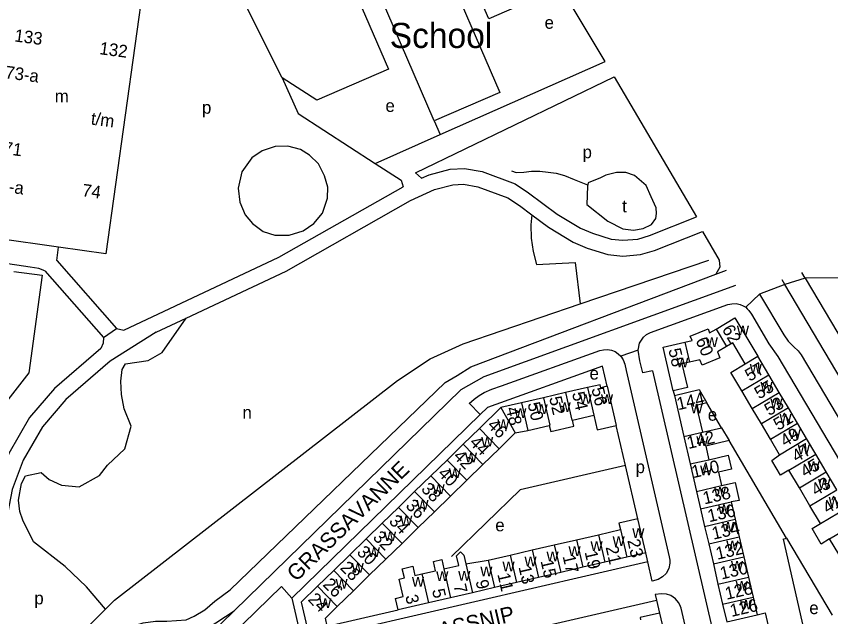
# Model space of a CAD drawing. Extents: x 155696 to 157795, y 382328 to 384028.
# Drawn here: x 156567.7 to 156827.2, y 383515 to 383706.4 of the extents above; entities that cross this region are included whole.
import ezdxf

# ---------------------------------------------------------------- set-up
doc = ezdxf.new("R2010")
doc.units = 0
for name, color, linetype in [('BLT_Basislijn', 7, 'Continuous'), ('BLT_Bebouwing', 7, 'Continuous'), ('BLT_Bebouwing_beschrifting', 7, 'Continuous'), ('BLT_Centroide', 7, 'Continuous'), ('BLT_Huisnummer', 7, 'Continuous'), ('BLT_Huisnummer_ tussenligend', 7, 'Continuous'), ('BLT_Huisnummer_reeks', 7, 'Continuous'), ('BLT_Onderverdeling_panden', 7, 'Continuous'), ('BLT_Straatnaam', 7, 'Continuous'), ('BLT_Vlakafsluiter', 7, 'Continuous')]:
    doc.layers.add(name, color=color, linetype=linetype)

msp = doc.modelspace()

# ---------------------------------------------------------------- linework, layer by layer
at = {"layer": 'BLT_Basislijn'}
for p, q in [((156702.77, 383668.66), (156755.33, 383691.98)), ((156652.41, 383686.74), (156657.51, 383675.34)), ((156758.17, 383687.08), (156784.44, 383642.45)), ((156657.51, 383675.34), (156682, 383659.44)), ((156700.86, 383673.02), (156702.77, 383668.66)), ((156682, 383659.44), (156702.77, 383668.66)), ((156690.3, 383654.11), (156690.91, 383652.06)), ((156580.53, 383628.55), (156581.12, 383632.79)), ((156580.53, 383628.55), (156599.6, 383606.91)), ((156747.36, 383614.71), (156788.34, 383628.64)), ((156576.78, 383625.25), (156595.46, 383604.05)), ((156612.18, 383605.66), (156621.83, 383610.2)), ((156770.41, 383593.43), (156815.79, 383396.96)), ((156777.02, 383587.04), (156777.35, 383585.58)), ((156717.83, 383581.73), (156715.48, 383579.45)), ((156792.4, 383575.25), (156787.71, 383583.16)), ((156761.78, 383563.19), (156758.85, 383576)), ((156813.06, 383540.07), (156794.84, 383571.15)), ((156765.7, 383546.28), (156761.78, 383563.19)), ((156811.98, 383539.73), (156813.06, 383540.07)), ((156811.98, 383539.73), (156820.23, 383503.79)), ((156813.06, 383540.07), (156827.64, 383515.53)), ((156768.88, 383532.5), (156768.21, 383535.42)), ((156655.48, 383520.95), (156658.68, 383507.04)), ((156539.06, 383460.86), (156596.07, 383517.45)), ((156666.76, 383512.04), (156689.3, 383517.19))]:
    msp.add_line(p, q, dxfattribs=at)
for points in [[(156755.33, 383691.98), (156714.14, 383760.65)], [(156696.82, 383654.75), (156694.83, 383656.44), (156758.17, 383687.08)], [(156682, 383659.44), (156690.3, 383654.11)], [(156696.82, 383654.75), (156699.22, 383655.84), (156705.96, 383657.63), (156710.46, 383657.86), (156716.09, 383656.86), (156726.6, 383652.99), (156730.9, 383650.11), (156740.05, 383643.32), (156747.4, 383638.81), (156751.31, 383637.22), (156757.2, 383635.35), (156760.93, 383634.98), (156765.69, 383635.37), (156769.42, 383636.47), (156784.44, 383642.45)], [(156725.44, 383657.15), (156726.98, 383656.6), (156729.41, 383656.73), (156731.85, 383657.03), (156734.46, 383656.96), (156737.1, 383656.74), (156739.72, 383656.33), (156742.37, 383655.59), (156745.43, 383654.37), (156749.68, 383652.68)], [(156599.6, 383606.91), (156601.9, 383606.34), (156651.33, 383629.61), (156690.91, 383652.06)], [(156621.83, 383610.2), (156653.63, 383625.16), (156693.31, 383647.67), (156700.91, 383651.12), (156706.74, 383652.66), (156710.14, 383652.84), (156714.78, 383652.01), (156724.31, 383648.5), (156728.01, 383646.02), (156731.89, 383643.15)], [(156731.89, 383643.15), (156731.62, 383639.87), (156731.76, 383635.69), (156732.39, 383631.37), (156733.47, 383627.26), (156745.71, 383627.91), (156747.36, 383614.71)], [(156731.89, 383643.15), (156737.25, 383639.17), (156745.13, 383634.34), (156749.61, 383632.51), (156756.19, 383630.43), (156760.89, 383629.96), (156766.61, 383630.43), (156771.06, 383631.74), (156786.29, 383637.8)], [(156786.29, 383637.8), (156791.64, 383628.68), (156791.85, 383626.42), (156790.55, 383624.17)], [(156576.78, 383625.25), (156574.89, 383626.01), (156572.05, 383626.46), (156553.45, 383629.14)], [(156566.91, 383625.09), (156575.95, 383623.85), (156571.61, 383592.75), (156509.26, 383512.77), (156505.13, 383515.99)], [(156790.55, 383624.17), (156793.91, 383625.44)], [(156539.63, 383452.94), (156592.84, 383504.01), (156599.46, 383509.72), (156604.03, 383511.77), (156608.14, 383513.14), (156612.02, 383513.6), (156615.67, 383513.6), (156621.84, 383514.06), (156624.35, 383515.2), (156627.78, 383517.26), (156630.97, 383520), (156635.77, 383523.65), (156704.27, 383589.66), (156708.15, 383591.95), (156712.49, 383594.69), (156790.55, 383624.17)], [(156819.05, 383622.9), (156870.75, 383535.77), (156872.62, 383532.3), (156874.14, 383529.17), (156875.78, 383524.53), (156876.84, 383520.56)], [(156796.8, 383620.62), (156716.62, 383591.47), (156709.28, 383587.37), (156637.05, 383516.96)], [(156983.21, 383030.72), (156967.38, 383099.24), (156870.41, 383519.08), (156869.37, 383522.79), (156868.15, 383526.38), (156866.54, 383529.72), (156865.07, 383532.4), (156812.59, 383620.85)], [(156804.51, 383617.81), (156812.22, 383604.81), (156813.61, 383602.86), (156815.47, 383601.09), (156816.82, 383599.81), (156817.73, 383598.46), (156858.93, 383529.03), (156861.8, 383523.32), (156863.59, 383517.5), (156885.15, 383424.18), (156889.03, 383407.35)], [(156596.07, 383517.45), (156598.95, 383520.32), (156689.18, 383590.32), (156699.59, 383597.21), (156710.04, 383602.02), (156747.36, 383614.71)], [(156765.77, 383599.97), (156766.21, 383602.25), (156767.53, 383604.15), (156768.42, 383604.99), (156769.74, 383605.65), (156794.43, 383614.49), (156795.63, 383614.76), (156797.06, 383614.86), (156798.3, 383614.54), (156799.32, 383614.12), (156800.07, 383613.67)], [(156800.07, 383613.67), (156800.58, 383613.17), (156801.11, 383612.63), (156801.9, 383611.42), (156807.49, 383602), (156810.35, 383597.97), (156853.37, 383525.46), (156855.54, 383521.06), (156857.16, 383516.02), (156880.47, 383415.1), (156880.62, 383413.68), (156880.33, 383411.87), (156879.52, 383410.29), (156878.8, 383409.4), (156877.87, 383408.71), (156877.29, 383411.17)], [(156596.07, 383517.45), (156589.99, 383524.56), (156583.23, 383531.03), (156573.16, 383538.93), (156569.76, 383545.79), (156568.78, 383548.54), (156568.38, 383552.13), (156569.29, 383557.53), (156570.6, 383559.89), (156575.54, 383560.96), (156578.17, 383558.73), (156582.08, 383556.91), (156587.69, 383556.42), (156594.14, 383560.07), (156596.72, 383563.36), (156602.2, 383568.52), (156604.24, 383575.73), (156602.02, 383581.25), (156601.22, 383585.88), (156600.99, 383590.06), (156601.44, 383593.8), (156602.42, 383595.58), (156609.71, 383596.64), (156614.16, 383599.27), (156621.83, 383610.2)], [(156612.18, 383605.66), (156597.57, 383596.5), (156583.44, 383584.22), (156575.98, 383575.58), (156569.86, 383564.93), (156566.3, 383555.57), (156564.46, 383545.64), (156562.57, 383528.33)], [(156595.46, 383604.05), (156595.3, 383602.17), (156594.58, 383600.53), (156579.88, 383587.76), (156571.88, 383578.49), (156565.33, 383567.08), (156561.47, 383556.93), (156559.51, 383546.35), (156557.53, 383528.27)], [(156715.48, 383579.45), (156711.99, 383583.04), (156711.99, 383583.03), (156713.52, 383584.34), (156715.12, 383585.5), (156716.76, 383586.47), (156719.2, 383587.54), (156722.31, 383588.65), (156753.63, 383599.87), (156754.74, 383600.13), (156756.08, 383600.2), (156757.27, 383599.97), (156758.52, 383599.5), (156759.47, 383598.79), (156760.33, 383598.02)], [(156770.41, 383593.43), (156767.29, 383592.71), (156766.39, 383596.61), (156765.77, 383599.97)], [(156760.33, 383598.02), (156761.01, 383596.94), (156761.52, 383595.49), (156761.97, 383593.54), (156775.71, 383534.07), (156775.94, 383533.02), (156775.9, 383532.07), (156775.6, 383530.4), (156774.75, 383528.78), (156773.59, 383527.74), (156772.22, 383526.95), (156770.3, 383526.4), (156768.88, 383532.5)], [(156755.97, 383588.47), (156754.48, 383594.87), (156717.83, 383581.73)], [(156715.48, 383579.45), (156655.48, 383520.95)], [(156761.78, 383563.19), (156728.18, 383555.43), (156706.29, 383534.21)], [(156768.88, 383532.5), (156658.68, 383507.04)], [(156652.15, 383524.7), (156635.94, 383508.89), (156635.34, 383508.18), (156634.75, 383507.25), (156634.26, 383505.76), (156634.16, 383504.23), (156634.45, 383502.73), (156635.2, 383501.19), (156636.17, 383500.12), (156637.44, 383499.24), (156639.61, 383498.3), (156642.47, 383497.6)], [(156655.48, 383520.95), (156652.15, 383524.7)], [(156784.53, 383464.78), (156785.94, 383458.68), (156787.86, 383459.24), (156788.72, 383459.67), (156789.44, 383460.17), (156790.62, 383461.48), (156791.31, 383463.06), (156791.54, 383464.15), (156791.55, 383464.86), (156791.4, 383466.13), (156779.47, 383517.75), (156779.12, 383518.86), (156778.68, 383519.62), (156777.7, 383520.79), (156776.27, 383521.8), (156774.84, 383522.26), (156773.28, 383522.38), (156771.28, 383522.11), (156771.7, 383520.32)], [(156699.88, 383503.73), (156771.7, 383520.32)], [(156771.7, 383520.32), (156772.65, 383516.2)], [(156637.05, 383516.96), (156566.16, 383447.85), (156556.85, 383438.91)], [(156600.21, 383505.72), (156603.58, 383507.4), (156606.56, 383508.96), (156609.81, 383509.81), (156613.06, 383509.95), (156617.31, 383509.95), (156621.41, 383509.95), (156625.07, 383510.3), (156628.49, 383511.28), (156637.05, 383516.96)]]:
    msp.add_lwpolyline(points, dxfattribs=at)
for points in [[(156642.74, 383661.21), (156639.56, 383656.82), (156638.39, 383651.62), (156638.92, 383647.11), (156640.55, 383643.14), (156642.89, 383640.36), (156646.31, 383637.78), (156650.09, 383636.62), (156654.6, 383636.67), (156659.06, 383637.95), (156662.44, 383640.36), (156665.18, 383643.67), (156666.83, 383648.43), (156666.9, 383651.95), (156665.85, 383655.55), (156663.94, 383659.35), (156661.13, 383662.1), (156658.17, 383663.94), (156654.23, 383664.99), (156650.14, 383664.92), (156645.99, 383663.51)], [(156749.92, 383653.25), (156749.62, 383652.21), (156749.41, 383646.39), (156756.13, 383641.07), (156760.95, 383638.63), (156764.35, 383638.23), (156767.37, 383638.72), (156770.07, 383640), (156771.4, 383641.96), (156771.68, 383643.49), (156771.52, 383645.3), (156769.94, 383648.86), (156768.36, 383652.41), (156764.68, 383655.59), (156761.86, 383656.6), (156758.93, 383656.6), (156755.52, 383655.74), (156753.78, 383654.85)]]:
    msp.add_lwpolyline(points, close=True, dxfattribs=at)
at = {"layer": 'BLT_Bebouwing'}
for p, q in [((156581.12, 383632.79), (156554.46, 383636.53)), ((156807.4, 383592.16), (156803.93, 383598.02)), ((156810.77, 383586.48), (156807.4, 383592.16)), ((156742.64, 383586.44), (156735.63, 383584.82)), ((156749.66, 383588.06), (156742.64, 383586.44)), ((156755.97, 383588.47), (156758.85, 383576)), ((156802.17, 383581.38), (156798.8, 383587.06)), ((156813.68, 383581.58), (156810.77, 383586.48)), ((156735.63, 383584.82), (156728.61, 383583.2)), ((156777.35, 383585.58), (156780.38, 383572.48)), ((156722.08, 383581.69), (156715.22, 383575.01)), ((156728.61, 383583.2), (156722.08, 383581.69)), ((156805.08, 383576.48), (156802.17, 383581.38)), ((156816.59, 383576.68), (156813.68, 383581.58)), ((156744.89, 383577.71), (156751.69, 383579.28)), ((156807.99, 383571.58), (156805.08, 383576.48)), ((156819.5, 383571.78), (156816.59, 383576.68)), ((156715.22, 383575.01), (156710.07, 383569.98)), ((156786.3, 383573.85), (156792.4, 383575.25)), ((156792.4, 383575.25), (156794.84, 383571.15)), ((156780.38, 383572.48), (156782.41, 383563.71)), ((156810.9, 383566.67), (156807.99, 383571.58)), ((156822.4, 383566.87), (156819.5, 383571.78)), ((156710.07, 383569.98), (156704.91, 383564.95)), ((156716.35, 383563.53), (156721.51, 383568.56)), ((156825.77, 383561.2), (156822.4, 383566.87)), ((156704.91, 383564.95), (156699.76, 383559.93)), ((156711.19, 383558.51), (156716.35, 383563.53)), ((156782.41, 383563.71), (156784.43, 383554.94)), ((156817.17, 383556.1), (156813.8, 383561.77)), ((156829.14, 383555.52), (156825.77, 383561.2)), ((156699.76, 383559.93), (156694.6, 383554.9)), ((156706.04, 383553.48), (156711.19, 383558.51)), ((156694.6, 383554.9), (156689.44, 383549.88)), ((156784.43, 383554.94), (156785.71, 383549.39)), ((156820.54, 383550.42), (156817.17, 383556.1)), ((156700.88, 383548.46), (156706.04, 383553.48)), ((156689.44, 383549.88), (156684.29, 383544.85)), ((156795.46, 383551.64), (156796.74, 383546.08)), ((156823.91, 383544.74), (156820.54, 383550.42)), ((156695.73, 383543.43), (156700.88, 383548.46)), ((156785.71, 383549.39), (156787, 383543.83)), ((156684.29, 383544.85), (156679.13, 383539.83)), ((156768.21, 383535.42), (156765.7, 383546.28)), ((156796.74, 383546.08), (156798.02, 383540.53)), ((156690.57, 383538.41), (156695.73, 383543.43)), ((156753.13, 383541.18), (156760.15, 383542.8)), ((156787, 383543.83), (156788.28, 383538.28)), ((156679.13, 383539.83), (156673.98, 383534.8)), ((156739.1, 383537.93), (156746.12, 383539.55)), ((156746.12, 383539.55), (156753.13, 383541.18)), ((156798.02, 383540.53), (156799.51, 383534.1)), ((156829.72, 383534.94), (156826.82, 383539.84)), ((156685.41, 383533.38), (156690.57, 383538.41)), ((156732.09, 383536.31), (156739.1, 383537.93)), ((156788.28, 383538.28), (156789.77, 383531.85)), ((156673.98, 383534.8), (156668.82, 383529.78)), ((156718.06, 383533.07), (156725.07, 383534.69)), ((156725.07, 383534.69), (156732.09, 383536.31)), ((156762.17, 383534.03), (156755.16, 383532.41)), ((156768.21, 383535.42), (156762.17, 383534.03)), ((156799.51, 383534.1), (156800.99, 383527.67)), ((156680.26, 383528.36), (156685.41, 383533.38)), ((156710.94, 383531.93), (156718.06, 383533.07)), ((156755.16, 383532.41), (156748.14, 383530.79)), ((156789.77, 383531.85), (156791.25, 383525.42)), ((156668.82, 383529.78), (156663.66, 383524.75)), ((156741.13, 383529.17), (156734.11, 383527.55)), ((156748.14, 383530.79), (156741.13, 383529.17)), ((156675.1, 383523.33), (156680.26, 383528.36)), ((156734.11, 383527.55), (156727.1, 383525.93)), ((156800.99, 383527.67), (156802.48, 383521.24)), ((156663.66, 383524.75), (156658.44, 383519.66)), ((156720.08, 383524.3), (156713.07, 383522.68)), ((156727.1, 383525.93), (156720.08, 383524.3)), ((156791.25, 383525.42), (156792.74, 383518.99)), ((156669.95, 383518.3), (156675.1, 383523.33)), ((156706.05, 383521.06), (156699.04, 383519.44)), ((156713.07, 383522.68), (156706.05, 383521.06)), ((156802.48, 383521.24), (156803.76, 383515.68)), ((156658.44, 383519.66), (156660.32, 383511.5)), ((156699.04, 383519.44), (156689.3, 383517.19)), ((156792.74, 383518.99), (156794.02, 383513.43)), ((156772.65, 383516.2), (156775.59, 383503.08))]:
    msp.add_line(p, q, dxfattribs=at)
for points in [[(156652.41, 383686.74), (156632.48, 383726.5), (156620.33, 383754.86)], [(156700.86, 383673.02), (156670.66, 383743), (156664.29, 383740.25), (156686.22, 383689.51), (156663.44, 383679.68)], [(156701.86, 383728.12), (156721.75, 383682.04), (156700.86, 383673.02)], [(156608.49, 383719.18), (156596.24, 383630.68), (156581.12, 383632.79)], [(156663.44, 383679.68), (156652.41, 383686.74)], [(156790.62, 383606.69), (156796.66, 383610.27), (156803.93, 383598.02)], [(156780.66, 383602.48), (156782.98, 383603.02), (156782.4, 383604.42), (156788.07, 383606.75), (156788.59, 383605.48), (156790.62, 383606.69)], [(156777.02, 383587.04), (156773.82, 383600.9), (156780.66, 383602.48)], [(156799.95, 383595.66), (156796, 383602.32), (156793.94, 383601.1)], [(156793.94, 383601.1), (156791.08, 383599.4), (156791.86, 383597.49), (156786.2, 383595.17), (156785.48, 383596.92), (156782.12, 383596.15)], [(156782.12, 383596.15), (156779.78, 383595.6), (156781.52, 383588.08), (156777.02, 383587.04)], [(156798.8, 383587.06), (156795.33, 383592.91), (156799.95, 383595.66)], [(156755.97, 383588.47), (156753.9, 383588.01), (156753.68, 383588.96), (156749.66, 383588.06)], [(156777.35, 383585.58), (156785.2, 383587.39), (156787.71, 383583.16)], [(156787.71, 383583.16), (156784.33, 383582.38), (156786.3, 383573.85)], [(156751.69, 383579.28), (156752.8, 383574.62), (156758.85, 383576)], [(156730.64, 383574.43), (156737.49, 383576.01)], [(156737.49, 383576.01), (156737.94, 383574.06), (156745.34, 383575.76), (156744.89, 383577.71)], [(156721.51, 383568.56), (156726.66, 383573.59)], [(156726.66, 383573.59), (156730.64, 383574.43)], [(156794.84, 383571.15), (156787.33, 383569.41), (156788.33, 383565.08)], [(156788.33, 383565.08), (156794.53, 383566.51), (156795.55, 383562.08), (156791.38, 383561.1), (156792.35, 383556.85)], [(156813.8, 383561.77), (156811.12, 383560.18), (156808.36, 383564.84), (156810.9, 383566.67)], [(156792.35, 383556.85), (156796.71, 383557.86), (156798.05, 383552.07), (156795.46, 383551.64)], [(156765.7, 383546.28), (156759.67, 383544.88), (156760.15, 383542.8)], [(156826.82, 383539.84), (156824.14, 383538.2), (156821.21, 383543.15), (156823.91, 383544.74)], [(156703.92, 383530.31), (156708.65, 383531.4), (156707.93, 383534.45), (156709.24, 383535.73), (156710.31, 383534.66), (156710.94, 383531.93)], [(156696.9, 383528.69), (156701.25, 383529.69), (156700.58, 383532.62), (156703.23, 383533.23), (156703.92, 383530.31)], [(156689.3, 383517.19), (156688.44, 383520.89), (156690.98, 383521.48), (156689.69, 383527.03), (156691.33, 383527.42), (156690.64, 383530.33), (156694.03, 383531.11), (156694.7, 383528.18), (156696.9, 383528.69)], [(156666.76, 383512.04), (156666.16, 383514.62), (156669.95, 383518.3)], [(156772.65, 383516.2), (156766.43, 383514.76), (156766.6, 383514.01)], [(156803.76, 383515.68), (156806.27, 383516.26), (156807.54, 383510.71)]]:
    msp.add_lwpolyline(points, dxfattribs=at)
msp.add_lwpolyline([(156709.55, 383725.4), (156720.88, 383730.3), (156729.51, 383710.48), (156718.19, 383705.56)], close=True, dxfattribs=at)
at = {"layer": 'BLT_Onderverdeling_panden'}
for p, q in [((156790.62, 383606.69), (156793.94, 383601.1)), ((156780.66, 383602.48), (156782.12, 383596.15)), ((156799.95, 383595.66), (156803.93, 383598.02)), ((156798.8, 383587.06), (156807.4, 383592.16)), ((156749.66, 383588.06), (156751.69, 383579.28)), ((156802.17, 383581.38), (156810.77, 383586.48)), ((156722.08, 383581.69), (156726.66, 383573.59)), ((156728.61, 383583.2), (156730.64, 383574.43)), ((156813.68, 383581.58), (156805.08, 383576.48)), ((156807.99, 383571.58), (156816.59, 383576.68)), ((156715.22, 383575.01), (156721.51, 383568.56)), ((156780.38, 383572.48), (156786.3, 383573.85)), ((156810.9, 383566.67), (156819.5, 383571.78)), ((156710.07, 383569.98), (156716.35, 383563.53)), ((156813.8, 383561.77), (156822.4, 383566.87)), ((156704.91, 383564.95), (156711.19, 383558.51)), ((156782.41, 383563.71), (156788.33, 383565.08)), ((156817.17, 383556.1), (156825.77, 383561.2)), ((156699.76, 383559.93), (156706.04, 383553.48)), ((156694.6, 383554.9), (156700.88, 383548.46)), ((156784.43, 383554.94), (156792.35, 383556.85)), ((156820.54, 383550.42), (156829.14, 383555.52)), ((156689.44, 383549.88), (156695.73, 383543.43)), ((156785.71, 383549.39), (156795.46, 383551.64)), ((156823.91, 383544.74), (156832.51, 383549.85)), ((156684.29, 383544.85), (156690.57, 383538.41)), ((156787, 383543.83), (156796.74, 383546.08)), ((156826.82, 383539.84), (156835.42, 383544.94)), ((156760.15, 383542.8), (156762.17, 383534.03)), ((156679.13, 383539.83), (156685.41, 383533.38)), ((156746.12, 383539.55), (156748.14, 383530.79)), ((156753.13, 383541.18), (156755.16, 383532.41)), ((156788.28, 383538.28), (156798.02, 383540.53)), ((156739.1, 383537.93), (156741.13, 383529.17)), ((156673.98, 383534.8), (156680.26, 383528.36)), ((156725.07, 383534.69), (156727.1, 383525.93)), ((156732.09, 383536.31), (156734.11, 383527.55)), ((156789.77, 383531.85), (156799.51, 383534.1)), ((156710.94, 383531.93), (156713.07, 383522.68)), ((156718.06, 383533.07), (156720.08, 383524.3)), ((156668.82, 383529.78), (156675.1, 383523.33)), ((156703.92, 383530.31), (156706.05, 383521.06)), ((156696.9, 383528.69), (156699.04, 383519.44)), ((156791.25, 383525.42), (156800.99, 383527.67)), ((156663.66, 383524.75), (156669.95, 383518.3)), ((156792.74, 383518.99), (156802.48, 383521.24)), ((156794.02, 383513.43), (156803.76, 383515.68))]:
    msp.add_line(p, q, dxfattribs=at)
for points in [[(156742.64, 383586.44), (156744.67, 383577.66), (156744.89, 383577.71)], [(156735.63, 383584.82), (156737.65, 383576.05), (156737.49, 383576.01)]]:
    msp.add_lwpolyline(points, dxfattribs=at)
at = {"layer": 'BLT_Vlakafsluiter'}
for p, q in [((156812.59, 383620.85), (156811.67, 383622.39)), ((156819.05, 383622.9), (156812.59, 383620.85)), ((156819.05, 383622.9), (156817.94, 383624.75)), ((156830.06, 383623.03), (156819.05, 383622.9)), ((156812.59, 383620.85), (156804.51, 383617.81)), ((156804.51, 383617.81), (156800.07, 383613.67)), ((156595.46, 383604.05), (156599.6, 383606.91)), ((156765.77, 383599.97), (156760.33, 383598.02))]:
    msp.add_line(p, q, dxfattribs=at)

# ---------------------------------------------------------------- texts
at = {"layer": 'BLT_Bebouwing_beschrifting'}
msp.add_text('School', height=8, dxfattribs=at).set_placement((156686.64, 383696.26))
at = {"layer": 'BLT_Centroide'}
for s, p in [('e', (156736, 383702.39)), ('m', (156579.92, 383678.94)), ('p', (156626.84, 383675.32)), ('e', (156685.3, 383675.89)), ('p', (156748.1, 383661.13)), ('t', (156760.71, 383643.89)), ('w', (156797.27, 383604.7)), ('w', (156787.35, 383600.97)), ('w', (156777.97, 383594.55)), ('e', (156750.32, 383590.61)), ('w', (156801.36, 383592.53)), ('w', (156804.78, 383586.78)), ('w', (156747.17, 383582.88)), ('w', (156740.48, 383580.3)), ('w', (156753.95, 383582.81)), ('w', (156807.93, 383581.47)), ('n', (156639.72, 383578.14)), ('w', (156726.36, 383578.41)), ('w', (156733.14, 383579.62)), ('w', (156782.53, 383579.88)), ('e', (156788, 383577.5)), ('w', (156810.84, 383576.59)), ('w', (156720.94, 383574.86)), ('w', (156813.74, 383571.69)), ('w', (156715.78, 383569.28)), ('w', (156784.35, 383569.47)), ('w', (156816.65, 383566.78)), ('w', (156710.62, 383564.25)), ('p', (156765, 383560.8)), ('w', (156785.56, 383560.05)), ('w', (156819.78, 383561.5)), ('w', (156705.47, 383559.22)), ('w', (156823.16, 383555.81)), ('w', (156700.31, 383554.19)), ('w', (156789.95, 383553.28)), ('w', (156695.16, 383549.16)), ('w', (156826.52, 383550.12)), ('w', (156791.23, 383547.75)), ('w', (156690, 383544.16)), ('e', (156720.29, 383542.25)), ('w', (156792.51, 383542.19)), ('w', (156684.84, 383539.12)), ('w', (156763.94, 383540.16)), ('w', (156757.66, 383537.59)), ('w', (156793.9, 383536.19)), ('w', (156679.69, 383534.09)), ('w', (156743.62, 383534.36)), ('w', (156750.64, 383535.98)), ('w', (156729.59, 383531.12)), ('w', (156736.61, 383532.73)), ('w', (156674.53, 383529.06)), ('w', (156722.58, 383529.5)), ('w', (156795.38, 383529.75)), ('w', (156701.47, 383526.41)), ('w', (156708.48, 383526.5)), ('w', (156715.52, 383527.95)), ('w', (156669.38, 383524.03)), ('w', (156693.73, 383524.62)), ('w', (156796.87, 383523.31)), ('p', (156573.41, 383518.98)), ('w', (156664.19, 383517.81)), ('w', (156798.25, 383517.34)), ('e', (156820.35, 383515.86))]:
    msp.add_text(s, height=4, dxfattribs=at).set_placement(p)
at = {"layer": 'BLT_Huisnummer'}
for s, rotation, p in [('62', 300.6797, (156792.38, 383606.64)), ('58', 283.0061, (156775.42, 383600.14)), ('57', 30.681, (156801.34, 383589.86)), ('56', 283.0102, (156750.89, 383587.69)), ('144', 13.0064, (156778.59, 383580.83)), ('52', 283.0102, (156737.42, 383584.82)), ('53', 30.681, (156807.52, 383578.91)), ('48', 283.0102, (156723.63, 383581.45)), ('46', 314.2752, (156717.5, 383575.82)), ('49', 30.681, (156812.6, 383569.03)), ('42', 314.2752, (156706.68, 383565.93)), ('45', 30.681, (156819, 383559.26)), ('140', 13.0064, (156783.34, 383559.17)), ('40', 314.2752, (156701.74, 383560.43)), ('36', 314.2752, (156691.49, 383550.17)), ('41', 30.681, (156826.11, 383547.71)), ('136', 13.0064, (156788.43, 383545.12)), ('32', 314.2752, (156681.05, 383540.1)), ('23', 283.0057, (156762.34, 383539.34)), ('132', 13.0064, (156791.04, 383533.17)), ('19', 283.0057, (156748.73, 383535.65)), ('28', 314.2752, (156670.61, 383530.41)), ('15', 283.0057, (156734.69, 383532.79)), ('11', 283.0057, (156720.93, 383528.56)), ('7', 283.0057, (156706.95, 383525.04)), ('128', 13.0064, (156793.99, 383520.42)), ('24', 314.2752, (156660.35, 383520.35)), ('3', 283.0057, (156691.57, 383521.61))]:
    msp.add_text(s, height=4, rotation=rotation, dxfattribs=at).set_placement(p)
at = {"layer": 'BLT_Huisnummer_ tussenligend'}
for s, rotation, p in [('60', 292.3064, (156784.05, 383603.16)), ('55', 30.681, (156804.36, 383584.21)), ('54', 283.0102, (156744.71, 383586.28)), ('50', 283.0102, (156730.55, 383582.97)), ('51', 30.681, (156810.43, 383574.22)), ('142', 13.0064, (156781.83, 383568.46)), ('44', 314.2752, (156711.8, 383570.31)), ('47', 30.681, (156816.28, 383564.1)), ('38', 314.2752, (156696.43, 383555.49)), ('43', 30.681, (156822.45, 383553.36)), ('138', 13.0064, (156786.91, 383550.8)), ('34', 314.2752, (156686.17, 383545.24)), ('134', 13.0064, (156789.79, 383539.56)), ('30', 314.2752, (156675.92, 383535.36)), ('21', 283.0057, (156755.42, 383537.2)), ('17', 283.0057, (156741.71, 383534.33)), ('130', 13.0064, (156792.38, 383526.87)), ('13', 283.0057, (156727.66, 383530.89)), ('26', 314.2752, (156665.1, 383525.1)), ('9', 283.0057, (156713.97, 383526.36)), ('5', 283.0057, (156700.11, 383523.51)), ('126', 13.0064, (156795.56, 383514.96))]:
    msp.add_text(s, height=4, rotation=rotation, dxfattribs=at).set_placement(p)
at = {"layer": 'BLT_Huisnummer_reeks'}
for s, p in [('133', (156566.9, 383698.37)), ('132', (156594, 383694.3)), ('73-a', (156563.98, 383686.66)), ('t/m', (156591.28, 383671.9)), ('71', (156563.36, 383662.52)), ('70-a', (156559.21, 383650.97)), ('74', (156588.46, 383649.04))]:
    msp.add_text(s, height=4, rotation=352.3925, dxfattribs=at).set_placement(p)
at = {"layer": 'BLT_Straatnaam'}
for s, rotation, p in [('GRASSAVANNE', 44.2705, (156656.85, 383525.98)), ('GRASSNIP', 13.0063, (156693.12, 383505.93))]:
    msp.add_text(s, height=5, rotation=rotation, dxfattribs=at).set_placement(p)

doc.saveas('drawing.dxf')
